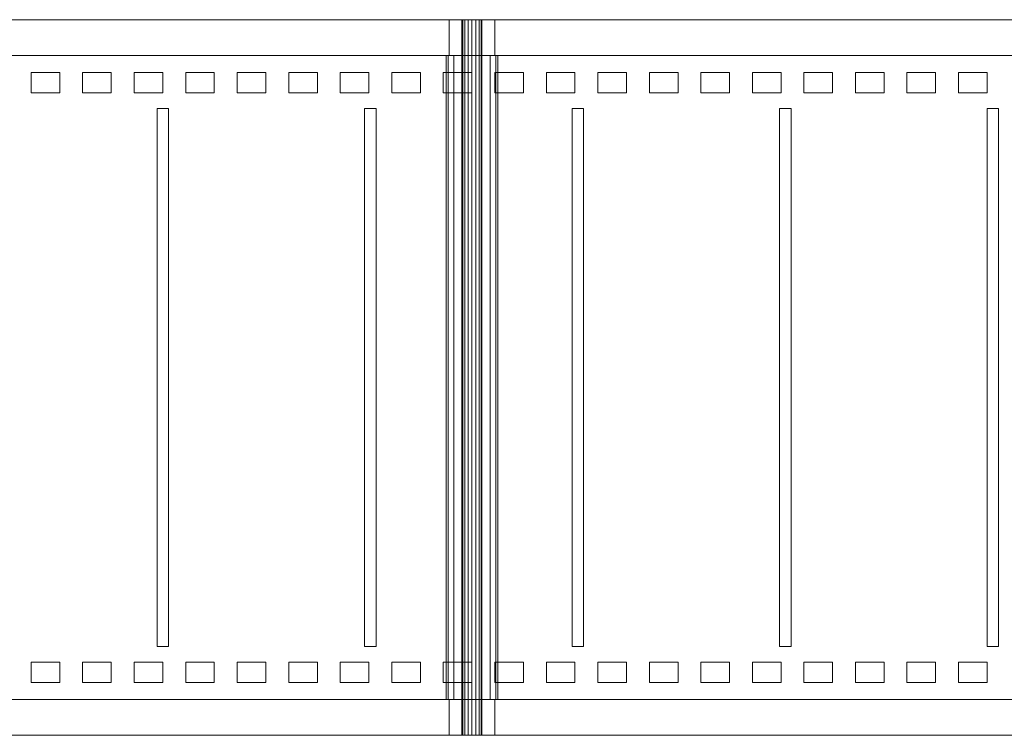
# Model space of a CAD drawing. Header units: millimetres. Extents: x -4395 to 65662, y -65530 to 6847.
# Tile 974 of 1034: x 61365 to 62053, y -18250 to -17750. Entities that reach past the tile are written whole.
import ezdxf

# ---------------------------------------------------------------- set-up
doc = ezdxf.new("R2010")
doc.units = ezdxf.units.MM
doc.layers.add('superior_C04', color=7, linetype='Continuous', lineweight=0)

msp = doc.modelspace()

# ---------------------------------------------------------------- linework, layer by layer
at = {"layer": 'superior_C04'}
for p, q in [((62061.134, -17750), (61061.134, -17750)), ((61665.134, -17775), (61665.134, -17750)), ((61665.134, -17750), (61697.134, -17750)), ((61674.667, -17750), (61674.134, -17750)), ((61674.134, -17750), (61674.134, -18250)), ((61676.184, -17750), (61674.667, -17750)), ((61674.667, -17750), (61674.667, -18250)), ((61678.455, -17750), (61676.184, -17750)), ((61676.184, -17750), (61676.184, -18250)), ((61681.134, -17750), (61678.455, -17750)), ((61678.455, -17750), (61678.455, -18250)), ((61683.813, -17750), (61681.134, -17750)), ((61681.134, -17750), (61681.134, -18250)), ((61686.084, -17750), (61683.813, -17750)), ((61683.813, -17750), (61683.813, -18250)), ((61687.601, -17750), (61686.084, -17750)), ((61686.084, -17750), (61686.084, -18250)), ((61687.601, -17750), (61688.134, -17750)), ((61687.601, -17750), (61687.601, -18250)), ((61688.134, -18250), (61688.134, -17750)), ((61697.134, -17750), (61697.134, -17775)), ((62061.134, -17775), (61061.134, -17775)), ((61664.504, -17775), (61663.134, -17775)), ((61663.134, -17775), (61663.134, -18225)), ((61668.406, -17775), (61664.504, -17775)), ((61664.504, -17775), (61664.504, -18225)), ((61697.134, -17775), (61665.134, -17775)), ((61674.246, -17775), (61668.406, -17775)), ((61668.406, -17775), (61668.406, -18225)), ((61681.134, -17775), (61674.246, -17775)), ((61674.246, -17775), (61674.246, -18225)), ((61688.022, -17775), (61681.134, -17775)), ((61681.134, -17775), (61681.134, -18225)), ((61693.862, -17775), (61688.022, -17775)), ((61688.022, -17775), (61688.022, -18225)), ((61697.764, -17775), (61693.862, -17775)), ((61693.862, -17775), (61693.862, -18225)), ((61697.764, -17775), (61699.134, -17775)), ((61697.764, -17775), (61697.764, -18225)), ((61699.134, -18225), (61699.134, -17775)), ((61373.134, -17801), (61373.134, -17787)), ((61393.134, -17787), (61373.134, -17787)), ((61393.134, -17801), (61393.134, -17787)), ((61409.134, -17801), (61409.134, -17787)), ((61429.134, -17787), (61409.134, -17787)), ((61429.134, -17801), (61429.134, -17787)), ((61445.134, -17801), (61445.134, -17787)), ((61465.134, -17787), (61445.134, -17787)), ((61465.134, -17801), (61465.134, -17787)), ((61481.134, -17801), (61481.134, -17787)), ((61501.134, -17787), (61481.134, -17787)), ((61501.134, -17801), (61501.134, -17787)), ((61517.134, -17801), (61517.134, -17787)), ((61537.134, -17787), (61517.134, -17787)), ((61537.134, -17801), (61537.134, -17787)), ((61553.134, -17801), (61553.134, -17787)), ((61573.134, -17787), (61553.134, -17787)), ((61573.134, -17801), (61573.134, -17787)), ((61589.134, -17801), (61589.134, -17787)), ((61609.134, -17787), (61589.134, -17787)), ((61609.134, -17801), (61609.134, -17787)), ((61625.134, -17801), (61625.134, -17787)), ((61645.134, -17787), (61625.134, -17787)), ((61645.134, -17801), (61645.134, -17787)), ((61661.134, -17801), (61661.134, -17787)), ((61681.134, -17787), (61661.134, -17787)), ((61681.134, -17801), (61681.134, -17787)), ((61697.134, -17801), (61697.134, -17787)), ((61717.134, -17787), (61697.134, -17787)), ((61717.134, -17801), (61717.134, -17787)), ((61733.134, -17801), (61733.134, -17787)), ((61753.134, -17787), (61733.134, -17787)), ((61753.134, -17801), (61753.134, -17787)), ((61769.134, -17801), (61769.134, -17787)), ((61789.134, -17787), (61769.134, -17787)), ((61789.134, -17801), (61789.134, -17787)), ((61805.134, -17801), (61805.134, -17787)), ((61825.134, -17787), (61805.134, -17787)), ((61825.134, -17801), (61825.134, -17787)), ((61841.134, -17801), (61841.134, -17787)), ((61861.134, -17787), (61841.134, -17787)), ((61861.134, -17801), (61861.134, -17787)), ((61877.134, -17801), (61877.134, -17787)), ((61897.134, -17787), (61877.134, -17787)), ((61897.134, -17801), (61897.134, -17787)), ((61913.134, -17801), (61913.134, -17787)), ((61933.134, -17787), (61913.134, -17787)), ((61933.134, -17801), (61933.134, -17787)), ((61949.134, -17801), (61949.134, -17787)), ((61969.134, -17787), (61949.134, -17787)), ((61969.134, -17801), (61969.134, -17787)), ((61985.134, -17801), (61985.134, -17787)), ((62005.134, -17787), (61985.134, -17787)), ((62005.134, -17801), (62005.134, -17787)), ((62021.134, -17801), (62021.134, -17787)), ((62041.134, -17787), (62021.134, -17787)), ((62041.134, -17801), (62041.134, -17787)), ((61373.134, -17801), (61393.134, -17801)), ((61409.134, -17801), (61429.134, -17801)), ((61445.134, -17801), (61465.134, -17801)), ((61481.134, -17801), (61501.134, -17801)), ((61517.134, -17801), (61537.134, -17801)), ((61553.134, -17801), (61573.134, -17801)), ((61589.134, -17801), (61609.134, -17801)), ((61625.134, -17801), (61645.134, -17801)), ((61661.134, -17801), (61681.134, -17801)), ((61697.134, -17801), (61717.134, -17801)), ((61733.134, -17801), (61753.134, -17801)), ((61769.134, -17801), (61789.134, -17801)), ((61805.134, -17801), (61825.134, -17801)), ((61841.134, -17801), (61861.134, -17801)), ((61877.134, -17801), (61897.134, -17801)), ((61913.134, -17801), (61933.134, -17801)), ((61949.134, -17801), (61969.134, -17801)), ((61985.134, -17801), (62005.134, -17801)), ((62021.134, -17801), (62041.134, -17801)), ((61461.134, -18188), (61461.134, -17812)), ((61469.134, -17812), (61461.134, -17812)), ((61469.134, -18188), (61469.134, -17812)), ((61606.134, -18188), (61606.134, -17812)), ((61614.134, -17812), (61606.134, -17812)), ((61614.134, -18188), (61614.134, -17812)), ((61751.134, -18188), (61751.134, -17812)), ((61759.134, -17812), (61751.134, -17812)), ((61759.134, -18188), (61759.134, -17812)), ((61896.134, -18188), (61896.134, -17812)), ((61904.134, -17812), (61896.134, -17812)), ((61904.134, -18188), (61904.134, -17812)), ((62041.134, -18188), (62041.134, -17812)), ((62049.134, -17812), (62041.134, -17812)), ((62049.134, -18188), (62049.134, -17812)), ((61461.134, -18188), (61469.134, -18188)), ((61606.134, -18188), (61614.134, -18188)), ((61751.134, -18188), (61759.134, -18188)), ((61896.134, -18188), (61904.134, -18188)), ((62041.134, -18188), (62049.134, -18188)), ((61373.134, -18213), (61373.134, -18199)), ((61393.134, -18199), (61373.134, -18199)), ((61393.134, -18213), (61393.134, -18199)), ((61409.134, -18213), (61409.134, -18199)), ((61429.134, -18199), (61409.134, -18199)), ((61429.134, -18213), (61429.134, -18199)), ((61445.134, -18213), (61445.134, -18199)), ((61465.134, -18199), (61445.134, -18199)), ((61465.134, -18213), (61465.134, -18199)), ((61481.134, -18213), (61481.134, -18199)), ((61501.134, -18199), (61481.134, -18199)), ((61501.134, -18213), (61501.134, -18199)), ((61517.134, -18213), (61517.134, -18199)), ((61537.134, -18199), (61517.134, -18199)), ((61537.134, -18213), (61537.134, -18199)), ((61553.134, -18213), (61553.134, -18199)), ((61573.134, -18199), (61553.134, -18199)), ((61573.134, -18213), (61573.134, -18199)), ((61589.134, -18213), (61589.134, -18199)), ((61609.134, -18199), (61589.134, -18199)), ((61609.134, -18213), (61609.134, -18199)), ((61625.134, -18213), (61625.134, -18199)), ((61645.134, -18199), (61625.134, -18199)), ((61645.134, -18213), (61645.134, -18199)), ((61661.134, -18213), (61661.134, -18199)), ((61681.134, -18199), (61661.134, -18199)), ((61681.134, -18213), (61681.134, -18199)), ((61697.134, -18213), (61697.134, -18199)), ((61717.134, -18199), (61697.134, -18199)), ((61717.134, -18213), (61717.134, -18199)), ((61733.134, -18213), (61733.134, -18199)), ((61753.134, -18199), (61733.134, -18199)), ((61753.134, -18213), (61753.134, -18199)), ((61769.134, -18213), (61769.134, -18199)), ((61789.134, -18199), (61769.134, -18199)), ((61789.134, -18213), (61789.134, -18199)), ((61805.134, -18213), (61805.134, -18199)), ((61825.134, -18199), (61805.134, -18199)), ((61825.134, -18213), (61825.134, -18199)), ((61841.134, -18213), (61841.134, -18199)), ((61861.134, -18199), (61841.134, -18199)), ((61861.134, -18213), (61861.134, -18199)), ((61877.134, -18213), (61877.134, -18199)), ((61897.134, -18199), (61877.134, -18199)), ((61897.134, -18213), (61897.134, -18199)), ((61913.134, -18213), (61913.134, -18199)), ((61933.134, -18199), (61913.134, -18199)), ((61933.134, -18213), (61933.134, -18199)), ((61949.134, -18213), (61949.134, -18199)), ((61969.134, -18199), (61949.134, -18199)), ((61969.134, -18213), (61969.134, -18199)), ((61985.134, -18213), (61985.134, -18199)), ((62005.134, -18199), (61985.134, -18199)), ((62005.134, -18213), (62005.134, -18199)), ((62021.134, -18213), (62021.134, -18199)), ((62041.134, -18199), (62021.134, -18199)), ((62041.134, -18213), (62041.134, -18199)), ((61373.134, -18213), (61393.134, -18213)), ((61409.134, -18213), (61429.134, -18213)), ((61445.134, -18213), (61465.134, -18213)), ((61481.134, -18213), (61501.134, -18213)), ((61517.134, -18213), (61537.134, -18213)), ((61553.134, -18213), (61573.134, -18213)), ((61589.134, -18213), (61609.134, -18213)), ((61625.134, -18213), (61645.134, -18213)), ((61661.134, -18213), (61681.134, -18213)), ((61697.134, -18213), (61717.134, -18213)), ((61733.134, -18213), (61753.134, -18213)), ((61769.134, -18213), (61789.134, -18213)), ((61805.134, -18213), (61825.134, -18213)), ((61841.134, -18213), (61861.134, -18213)), ((61877.134, -18213), (61897.134, -18213)), ((61913.134, -18213), (61933.134, -18213)), ((61949.134, -18213), (61969.134, -18213)), ((61985.134, -18213), (62005.134, -18213)), ((62021.134, -18213), (62041.134, -18213)), ((61061.134, -18225), (62061.134, -18225)), ((61664.504, -18225), (61663.134, -18225)), ((61668.406, -18225), (61664.504, -18225)), ((61665.134, -18250), (61665.134, -18225)), ((61665.134, -18225), (61697.134, -18225)), ((61674.246, -18225), (61668.406, -18225)), ((61681.134, -18225), (61674.246, -18225)), ((61688.022, -18225), (61681.134, -18225)), ((61693.862, -18225), (61688.022, -18225)), ((61697.764, -18225), (61693.862, -18225)), ((61697.134, -18225), (61697.134, -18250)), ((61699.134, -18225), (61697.764, -18225)), ((61061.134, -18250), (62061.134, -18250)), ((61697.134, -18250), (61665.134, -18250)), ((61674.667, -18250), (61674.134, -18250)), ((61676.184, -18250), (61674.667, -18250)), ((61678.455, -18250), (61676.184, -18250)), ((61681.134, -18250), (61678.455, -18250)), ((61683.813, -18250), (61681.134, -18250)), ((61686.084, -18250), (61683.813, -18250)), ((61687.601, -18250), (61686.084, -18250)), ((61688.134, -18250), (61687.601, -18250))]:
    msp.add_line(p, q, dxfattribs=at)

doc.saveas('drawing.dxf')
